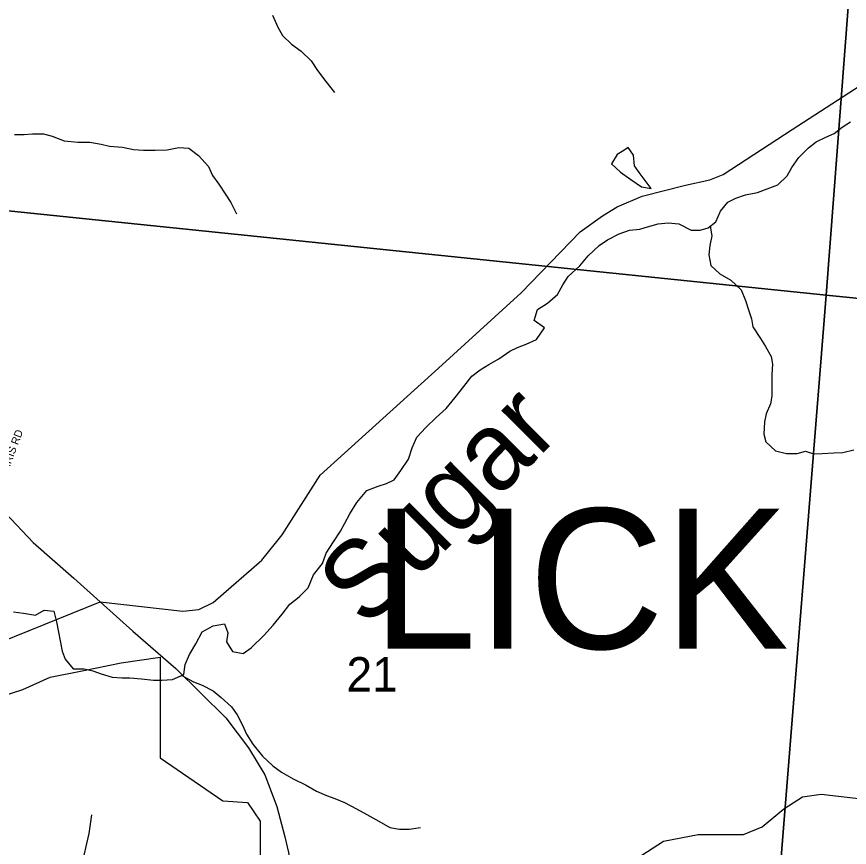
# Model space of a CAD drawing. Extents: x 1715311 to 2083412, y 146837 to 553079.
# Drawn here: x 1933310 to 1938656, y 385559 to 390894 of the extents above; entities that cross this region are included whole.
import ezdxf

# ---------------------------------------------------------------- set-up
doc = ezdxf.new("R2010")
doc.units = 0
for name, color, linetype in [('GM_X_City_Street', 7, 'Continuous'), ('GM_X_Corporation', 7, 'Continuous'), ('GM_X_Minor_Lake', 7, 'Continuous'), ('GM_X_Minor_River', 7, 'Continuous'), ('GM_X_Minor_River_Text', 7, 'Continuous'), ('GM_X_Section', 7, 'Continuous'), ('GM_X_Section_Text', 7, 'Continuous'), ('GM_X_State_Route', 7, 'Continuous'), ('GM_X_Township_Road', 7, 'Continuous'), ('GM_X_Township_Subdivision_Text', 7, 'Continuous'), ('GM_X_Township_Text', 7, 'Continuous'), ('GM_X_US_Route', 7, 'Continuous')]:
    doc.layers.add(name, color=color, linetype=linetype)

msp = doc.modelspace()

# ---------------------------------------------------------------- linework, layer by layer
at = {"layer": 'GM_X_City_Street'}
msp.add_lwpolyline([(1933570.7, 384852.6), (1933594.9, 384947.8), (1933725.6, 385435.1), (1933775.6, 385648), (1933792.5, 385768.3)], dxfattribs=at)
at = {"layer": 'GM_X_Corporation'}
msp.add_lwpolyline([(1933148.6, 386507.8), (1933349.3, 386573), (1933524.8, 386653.2), (1933730.5, 386693.3), (1933981.3, 386743.5), (1934230.3, 386779.8), (1934230.3, 386133.8), (1934633.4, 385857.1), (1934791.1, 385848.2), (1934872.2, 385728.1), (1934872.2, 385250.5)], dxfattribs=at)
at = {"layer": 'GM_X_Minor_Lake'}
for points in [[(1937383.3, 389791.1), (1937313.6, 389885.4), (1937277.8, 389935.6), (1937270.1, 390003.6), (1937236.3, 390053.8), (1937207.6, 390035)], [(1937207.6, 390035), (1937166.2, 390008), (1937130, 389948.1), (1937187.8, 389895.8), (1937253.6, 389847.6), (1937321.3, 389801.3), (1937383.3, 389791.1)]]:
    msp.add_lwpolyline(points, dxfattribs=at)
at = {"layer": 'GM_X_Minor_River'}
for points in [[(1934953.2, 390902.2), (1934986.9, 390826), (1935016.7, 390771.9), (1935074.5, 390717.6), (1935136.3, 390671.4), (1935200, 390609.1), (1935241.8, 390548.9), (1935295.5, 390476.7), (1935351.2, 390406.4)], [(1938196.6, 389814.4), (1938256.8, 389872.2), (1938286.9, 389924.2), (1938331.1, 389990.1), (1938393.3, 390051.9), (1938443.4, 390089.8), (1938505.4, 390119.6), (1938559.4, 390143.5), (1938609.5, 390183.3), (1938663.6, 390219.2)], [(1933296, 390137.1), (1933358, 390136.9), (1933411.9, 390140.7), (1933481.9, 390140.5), (1933537.8, 390126.3), (1933613.6, 390096), (1933701.5, 390087.7), (1933779.4, 390087.4), (1933851.3, 390075.2), (1933905.2, 390061), (1933989.1, 390054.7), (1934059, 390040.5), (1934125, 390036.2), (1934198.9, 390036), (1934276.8, 390037.7), (1934350.8, 390053.5), (1934414.8, 390049.3), (1934476.5, 390003), (1934542.2, 389930.7), (1934566, 389874.6), (1934607.8, 389818.4), (1934653.5, 389750.2), (1934685.3, 389700.1), (1934721, 389627.9)], [(1933289.4, 387072.8), (1933353.4, 387062.6), (1933431.2, 387050.3), (1933485.3, 387082.1), (1933549.2, 387075.9), (1933565, 387007.8), (1933578.7, 386941.7), (1933588.5, 386885.6), (1933602.3, 386819.5), (1933620.1, 386767.5), (1933671.8, 386705.2), (1933743.8, 386705), (1933799.7, 386692.8), (1933851.6, 386674.6), (1933923.4, 386652.3), (1933985.4, 386648.1), (1934037.3, 386648), (1934111.2, 386641.7), (1934189.1, 386633.4), (1934241.1, 386633.3), (1934311, 386637), (1934383.1, 386668.8), (1934391.3, 386732.8), (1934419.5, 386796.8), (1934459.7, 386866.7), (1934499.9, 386942.6), (1934572, 386982.4), (1934644, 386994.2), (1934665.8, 386936.1), (1934657.6, 386880), (1934695.3, 386817.9), (1934763.2, 386803.6), (1934815.3, 386841.5), (1934897.5, 386919.3), (1934955.7, 386985.1), (1935013.9, 387057), (1935064.1, 387120.8), (1935124.2, 387168.7), (1935180.3, 387226.5), (1935214.6, 387308.5), (1935272.8, 387382.3), (1935297, 387448.3), (1935343.2, 387520.2), (1935389.4, 387590.1), (1935417.5, 387642), (1935449.7, 387702), (1935493.9, 387773.9), (1935558.1, 387851.7), (1935630.2, 387879.5), (1935684.2, 387895.3), (1935734.2, 387919.2), (1935776.4, 387979.1), (1935826.6, 388053), (1935848.8, 388124.9), (1935879, 388192.9), (1935937.2, 388254.7), (1936003.4, 388318.6), (1936067.5, 388378.4), (1936125.7, 388448.2), (1936181.9, 388518.1), (1936232.1, 388584), (1936286.2, 388625.8), (1936342.3, 388659.7), (1936406.3, 388695.5), (1936476.4, 388745.3), (1936526.5, 388769.1), (1936580.5, 388791), (1936646.5, 388820.8), (1936698.7, 388894.7), (1936633, 388942.9), (1936653.2, 389012.9), (1936717.3, 389054.7), (1936781.4, 389108.6), (1936815.6, 389170.5), (1936849.8, 389224.4), (1936925.9, 389294.2), (1936980.1, 389358.1), (1937050.3, 389423.9), (1937104.4, 389459.8), (1937178.4, 389499.5), (1937244.4, 389523.3), (1937310.4, 389529.1), (1937360.4, 389545), (1937428.4, 389562.8), (1937492.4, 389570.5), (1937562.3, 389564.3), (1937640.1, 389522), (1937698, 389521.8), (1937750, 389537.7), (1937800.1, 389575.5), (1937828.4, 389645.5), (1937876.5, 389701.4), (1937928.5, 389727.2), (1937988.6, 389749), (1938066.6, 389764.8), (1938128.6, 389788.6), (1938196.6, 389814.4)], [(1937762.7, 389547.3), (1937773.8, 389485.5), (1937761.6, 389423.5), (1937753.4, 389363.5), (1937767.2, 389295.4), (1937825, 389241.2), (1937894.8, 389200.9), (1937962.5, 389138.6), (1937990.2, 389070.5), (1938012, 389004.4), (1938027.8, 388952.3), (1938037.6, 388902.2), (1938085.3, 388826), (1938117.1, 388775.8), (1938154.8, 388711.6), (1938162.7, 388661.6), (1938158.4, 388595.5), (1938158, 388457.4), (1938149.8, 388407.4), (1938121.6, 388343.5), (1938111.4, 388291.5), (1938107.2, 388213.4), (1938121, 388163.3), (1938182.7, 388105.1), (1938252.6, 388088.8), (1938320.5, 388088.6), (1938374.5, 388104.5), (1938426.4, 388086.3), (1938482.4, 388088.1), (1938556.3, 388091.8), (1938614.3, 388095.6), (1938684.3, 388111.4)], [(1934370.2, 386663.1), (1934444.9, 386622.6), (1934500.8, 386600.4), (1934570.6, 386564.1), (1934622.4, 386521.9), (1934688.1, 386461.6), (1934725.9, 386409.5), (1934759.6, 386343.3), (1934785.4, 386287.2), (1934825.2, 386221), (1934888.8, 386144.7), (1934954.6, 386082.5), (1935010.4, 386042.2), (1935084.2, 386000), (1935168, 385959.7), (1935235.7, 385919.4), (1935299.6, 385893.2), (1935353.5, 385873), (1935415.3, 385846.8), (1935491.1, 385806.5), (1935557, 385770.2), (1935634.7, 385727.9), (1935706.5, 385687.6), (1935768.4, 385675.4), (1935830.4, 385677.2), (1935902.4, 385687)]]:
    msp.add_lwpolyline(points, dxfattribs=at)
at = {"layer": 'GM_X_Section'}
for points in [[(1933575.8, 394927.6), (1938910.1, 394376.1), (1938506.5, 389105.8), (1933128.2, 389659.4)], [(1938910.1, 394376.1), (1944212.4, 393810.6), (1943784.9, 388574.3), (1938506.5, 389105.8)], [(1938506.5, 389105.8), (1938087, 383865.5), (1932723, 384338.3), (1933128.2, 389659.4)], [(1938506.5, 389105.8), (1943784.9, 388574.3), (1943359.3, 383369.9), (1938087, 383865.5)]]:
    msp.add_lwpolyline(points, close=True, dxfattribs=at)
at = {"layer": 'GM_X_State_Route'}
msp.add_lwpolyline([(1931512.6, 386047.3), (1932616.7, 386538.5), (1932934.8, 386768.3), (1933846.7, 387136), (1934376.8, 387075.9), (1934479.3, 387086.6), (1934571.2, 387132.5), (1934883.2, 387403.6), (1935013.6, 387565.9), (1935258.1, 387948.6), (1936017.9, 388636.4), (1936549, 389119.8), (1936928.9, 389511.7), (1937070.3, 389614), (1937166.1, 389672.8), (1937325, 389740.3), (1937603.6, 389812.1), (1937760.3, 389844.8), (1937845.2, 389879.6), (1938289.2, 390169.2), (1938835.5, 390522)], dxfattribs=at)
at = {"layer": 'GM_X_Township_Road'}
msp.add_lwpolyline([(1936339.1, 384674.6), (1936355.6, 384694.1), (1936480.1, 384831.5), (1936789, 385078.4), (1937006.3, 385278.7), (1937228.2, 385447.1), (1937462.2, 385598.5), (1937685.9, 385642.4), (1937858.2, 385642), (1937976.8, 385641.1), (1938095.7, 385691.5), (1938236.2, 385806.8), (1938355.4, 385884), (1938476.3, 385901.8), (1938790.1, 385864.2), (1939125.6, 385801.5), (1939370.1, 385749.2), (1939583.9, 385713), (1939785.2, 385710.2), (1939925.7, 385765.4), (1940122.2, 385897.8), (1940315.4, 386041.4), (1940384.5, 386112.3), (1940387.1, 386114.9)], dxfattribs=at)
at = {"layer": 'GM_X_US_Route'}
msp.add_lwpolyline([(1932172.6, 390143.5), (1932358.1, 389570.7), (1932377.5, 389505), (1932596.5, 388785), (1932744, 388426.7), (1932832.3, 388242.8), (1932931.3, 388094.3), (1933069.1, 387899.8), (1933121.2, 387840.1), (1933238.8, 387705.4), (1933415.5, 387518), (1933677, 387288.1), (1933846.7, 387136), (1934055.2, 386948.6), (1934330.8, 386708.2), (1934651.9, 386391.9), (1934797.5, 386198.2), (1934903.6, 386024.4), (1934979.3, 385822.2), (1935031.8, 385627), (1935055.8, 385527.3), (1935077.8, 385382.2), (1935089.4, 385190.1)], dxfattribs=at)

# ---------------------------------------------------------------- texts
at = {"layer": 'GM_X_Minor_River_Text'}
msp.add_text('Sugar', height=499.92, rotation=44.9907, dxfattribs=at).set_placement((1935556, 386956.9))
at = {"layer": 'GM_X_Section_Text'}
msp.add_text('21', height=221, rotation=0, dxfattribs=at).set_placement((1935427.6, 386559.8))
at = {"layer": 'GM_X_Township_Subdivision_Text'}
msp.add_text('HARRIS RD', height=50, rotation=69.3524, dxfattribs=at).set_placement((1933222.3, 387886))
at = {"layer": 'GM_X_Township_Text'}
msp.add_text('LICK', height=900, rotation=0, dxfattribs=at).set_placement((1935593.2, 386834.6))

doc.saveas('drawing.dxf')
